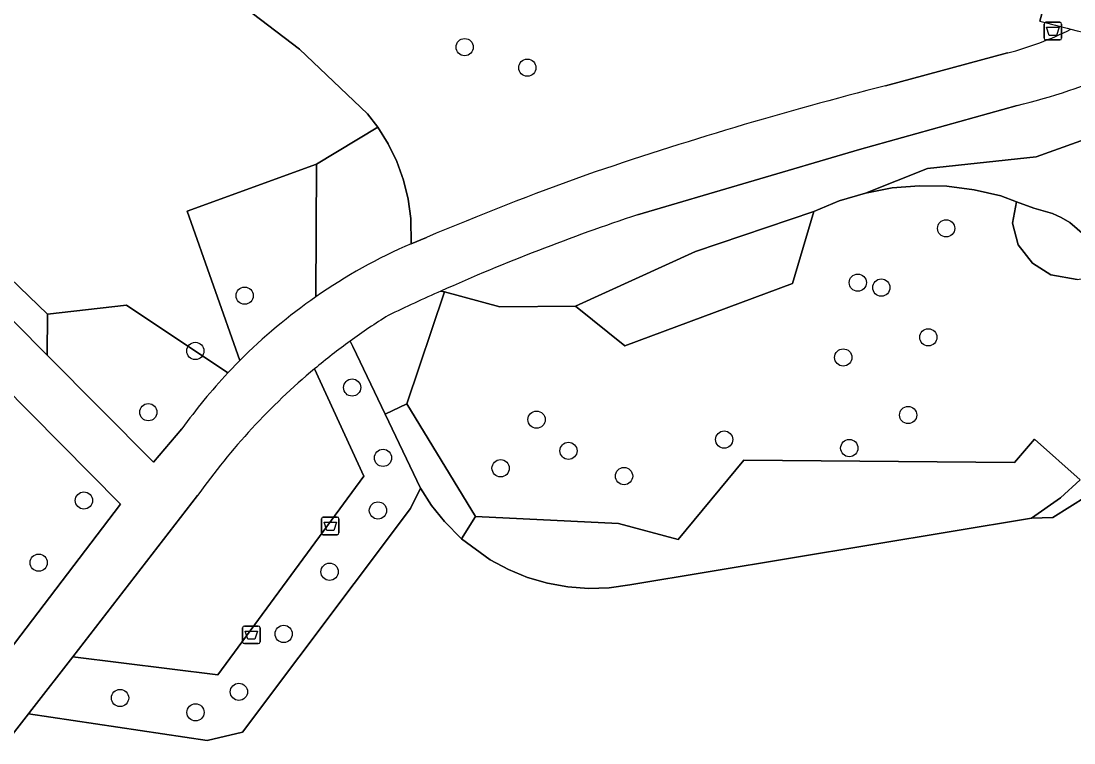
# Model space of a CAD drawing. Extents: x 160349 to 161355, y 381727 to 382854.
# Drawn here: x 161162.8 to 161222.6, y 382146.1 to 382187.1 of the extents above; entities that cross this region are included whole.
import ezdxf

# ---------------------------------------------------------------- set-up
doc = ezdxf.new("R2010")
doc.units = 0
for name, color, linetype in [('IMGEO_Afvalbak', 7, 'Continuous'), ('IMGEO_Boom', 7, 'Continuous'), ('IMGEO_Fietspad_gesloten', 7, 'Continuous'), ('IMGEO_Groenvoorziening', 7, 'Continuous'), ('IMGEO_Voetpad_gesloten', 7, 'Continuous'), ('IMGEO_Voetpad_halfverhard', 7, 'Continuous'), ('IMGEO_Voetpad_open', 7, 'Continuous')]:
    doc.layers.add(name, color=color, linetype=linetype)

msp = doc.modelspace()

# ---------------------------------------------------------------- linework, layer by layer
at = {"layer": 'IMGEO_Afvalbak'}
for p, q in [((161220.93, 382186.119), (161220.93, 382186.919)), ((161220.93, 382186.919), (161220.93, 382186.119)), ((161221.03, 382187.019), (161221.82, 382187.019)), ((161221.82, 382187.019), (161221.03, 382187.019)), ((161221.92, 382186.919), (161221.92, 382186.119)), ((161221.92, 382186.119), (161221.92, 382186.919)), ((161221.82, 382186.019), (161221.03, 382186.019)), ((161221.03, 382186.019), (161221.82, 382186.019)), ((161179.887, 382158.013), (161179.887, 382158.813)), ((161179.887, 382158.813), (161179.887, 382158.013)), ((161179.987, 382158.913), (161180.777, 382158.913)), ((161180.777, 382158.913), (161179.987, 382158.913)), ((161180.877, 382158.813), (161180.877, 382158.013)), ((161180.877, 382158.013), (161180.877, 382158.813)), ((161180.777, 382157.913), (161179.987, 382157.913)), ((161179.987, 382157.913), (161180.777, 382157.913)), ((161175.403, 382151.826), (161175.403, 382152.626)), ((161175.403, 382152.626), (161175.403, 382151.826)), ((161175.503, 382152.726), (161176.293, 382152.726)), ((161176.293, 382152.726), (161175.503, 382152.726)), ((161176.393, 382152.626), (161176.393, 382151.826)), ((161176.393, 382151.826), (161176.393, 382152.626)), ((161176.293, 382151.726), (161175.503, 382151.726)), ((161175.503, 382151.726), (161176.293, 382151.726))]:
    msp.add_line(p, q, dxfattribs=at)
for points in [[(161221.073, 382186.733), (161221.777, 382186.733), (161221.628, 382186.263), (161221.222, 382186.263), (161221.073, 382186.733)], [(161180.03, 382158.627), (161180.734, 382158.627), (161180.585, 382158.157), (161180.179, 382158.157), (161180.03, 382158.627)], [(161175.546, 382152.44), (161176.25, 382152.44), (161176.101, 382151.97), (161175.695, 382151.97), (161175.546, 382152.44)]]:
    msp.add_lwpolyline(points, dxfattribs=at)
for centre, start, end in [((161221.03, 382186.919), 90, 180), ((161221.03, 382186.919), 90, 180), ((161221.82, 382186.919), 0, 90), ((161221.82, 382186.919), 360, 90), ((161221.03, 382186.119), 180, 270), ((161221.03, 382186.119), 180, 270), ((161221.82, 382186.119), 270, 0), ((161221.82, 382186.119), 270, 0), ((161179.987, 382158.813), 90, 180), ((161179.987, 382158.813), 90, 180), ((161180.777, 382158.813), 0, 90), ((161180.777, 382158.813), 360, 90), ((161179.987, 382158.013), 180, 270), ((161179.987, 382158.013), 180, 270), ((161180.777, 382158.013), 270, 0), ((161180.777, 382158.013), 270, 0), ((161175.503, 382152.626), 90, 180), ((161175.503, 382152.626), 90, 180), ((161176.293, 382152.626), 0, 90), ((161176.293, 382152.626), 360, 90), ((161175.503, 382151.826), 180, 270), ((161175.503, 382151.826), 180, 270), ((161176.293, 382151.826), 270, 0), ((161176.293, 382151.826), 270, 0)]:
    msp.add_arc(centre, 0.1, start, end, dxfattribs=at)
at = {"layer": 'IMGEO_Boom'}
for centre in [(161188.017, 382185.609), (161191.576, 382184.439), (161215.364, 382175.313), (161210.345, 382172.232), (161211.682, 382171.949), (161175.518, 382171.49), (161214.35, 382169.126), (161172.718, 382168.351), (161209.52, 382167.981), (161181.625, 382166.271), (161170.048, 382164.87), (161213.205, 382164.71), (161192.101, 382164.448), (161202.756, 382163.315), (161183.378, 382162.277), (161193.913, 382162.676), (161209.862, 382162.833), (161190.058, 382161.687), (161197.07, 382161.242), (161166.39, 382159.855), (161183.09, 382159.29), (161163.822, 382156.325), (161180.344, 382155.808), (161177.738, 382152.277), (161168.443, 382148.64), (161175.193, 382148.988), (161172.729, 382147.82)]:
    msp.add_circle(centre, 0.489, dxfattribs=at)
at = {"layer": 'IMGEO_Fietspad_gesloten'}
msp.add_arc((161236.077, 382240.785), 53.986, 253.97419, 300.21012, dxfattribs=at)
at = {"layer": 'IMGEO_Groenvoorziening'}
for points in [[(161220.695, 382187.089), (161221.173, 382188.897), (161219.055, 382189.376), (161126.585, 382210.305)], [(161149.893, 382184.331), (161164.324, 382170.449), (161168.8, 382170.952), (161174.568, 382167.108), (161175.237, 382167.8), (161172.251, 382176.282), (161179.602, 382178.955), (161183.085, 382181.062), (161182.505, 382181.821), (161178.635, 382185.501), (161171.984, 382190.563), (161170.577, 382190.842), (161169.222, 382191.309), (161156.35, 382193.831)], [(161156.35, 382193.831), (161169.222, 382191.309), (161170.577, 382190.842), (161171.984, 382190.563), (161178.635, 382185.501), (161182.505, 382181.821), (161183.085, 382181.062), (161183.673, 382180.114), (161184.158, 382179.109), (161184.535, 382178.059), (161184.801, 382176.975), (161184.952, 382175.87), (161184.98, 382174.441), (161185.845, 382174.801)], [(161211.927, 382183.415), (161218.859, 382185.277)], [(161153.315, 382179.193), (161164.311, 382168.111), (161164.324, 382170.449), (161149.893, 382184.331)], [(161214.305, 382178.71), (161220.473, 382179.384), (161229.828, 382182.727), (161233.863, 382183.917)], [(161229.828, 382182.727), (161220.473, 382179.384), (161214.305, 382178.71), (161210.775, 382177.317), (161212.303, 382177.608), (161213.852, 382177.738), (161215.407, 382177.705), (161216.949, 382177.509), (161218.463, 382177.154), (161219.37, 382176.823), (161220.338, 382176.469), (161221.403, 382176.165), (161221.905, 382175.931), (161222.381, 382175.646), (161223.23, 382174.935)], [(161219.392, 382182.291), (161210.435, 382179.797), (161197.842, 382176.09)], [(161184.801, 382176.975), (161184.535, 382178.059), (161184.158, 382179.109), (161183.673, 382180.114), (161183.085, 382181.062), (161179.602, 382178.955), (161179.569, 382171.428)], [(161179.602, 382178.955), (161172.251, 382176.282), (161175.237, 382167.8)], [(161179.569, 382171.428), (161179.602, 382178.955)], [(161186.672, 382171.755), (161186.867, 382171.703), (161190.014, 382170.864), (161194.305, 382170.896), (161201.137, 382174.003), (161207.853, 382176.266), (161209.287, 382176.868), (161210.775, 382177.317), (161214.305, 382178.71)], [(161222.798, 382172.414), (161221.304, 382172.672), (161220.273, 382173.342), (161219.449, 382174.374), (161219.14, 382175.611), (161219.37, 382176.823), (161218.463, 382177.154), (161216.949, 382177.509), (161215.407, 382177.705), (161213.852, 382177.738), (161212.303, 382177.608), (161210.775, 382177.317), (161209.287, 382176.868), (161207.853, 382176.266), (161206.631, 382172.19), (161197.107, 382168.639), (161194.305, 382170.896), (161190.014, 382170.864), (161186.867, 382171.703), (161184.724, 382165.338), (161188.633, 382158.941), (161196.761, 382158.554), (161200.135, 382157.636), (161203.873, 382162.144), (161219.248, 382162.009), (161220.385, 382163.345), (161222.978, 382161.02)], [(161184.98, 382174.441), (161184.952, 382175.87), (161184.801, 382176.975)], [(161186.867, 382171.703), (161186.672, 382171.755)], [(161181.513, 382168.911), (161181.658, 382168.608), (161183.501, 382164.754), (161184.724, 382165.338), (161186.867, 382171.703)], [(161168.8, 382170.952), (161164.324, 382170.449), (161164.311, 382168.111), (161170.336, 382162.039), (161171.954, 382163.92)], [(161174.568, 382167.108), (161168.8, 382170.952)], [(161185.507, 382160.559), (161183.501, 382164.754), (161181.658, 382168.608), (161181.513, 382168.911)], [(161179.489, 382167.335), (161182.295, 382161.247), (161174, 382149.947), (161165.753, 382150.973), (161163.43, 382147.992), (161163.233, 382147.74), (161173.394, 382146.225), (161175.39, 382146.696), (161184.941, 382159.409), (161185.507, 382160.559)], [(161222.978, 382161.02), (161221.855, 382160.005), (161220.206, 382158.858), (161221.431, 382158.886), (161223.349, 382160.104)], [(161223.349, 382160.104), (161221.431, 382158.886), (161220.206, 382158.858), (161197.392, 382155.056), (161196.226, 382154.897), (161195.051, 382154.86), (161193.877, 382154.946), (161192.72, 382155.155), (161191.59, 382155.484), (161190.501, 382155.928), (161189.464, 382156.484), (161187.846, 382157.675), (161186.863, 382158.657), (161186.135, 382159.572), (161185.507, 382160.559), (161184.941, 382159.409), (161175.39, 382146.696), (161173.394, 382146.225), (161163.233, 382147.74), (161158.992, 382142.311)]]:
    msp.add_lwpolyline(points, dxfattribs=at)
for points in [[(161224.513, 382172.67), (161224.182, 382173.578), (161223.594, 382174.517), (161223.23, 382174.935), (161222.381, 382175.646), (161221.905, 382175.931), (161221.403, 382176.165), (161220.338, 382176.469), (161219.37, 382176.823), (161219.14, 382175.611), (161219.449, 382174.374), (161220.273, 382173.342), (161221.304, 382172.672), (161222.798, 382172.414)], [(161207.853, 382176.266), (161201.137, 382174.003), (161194.305, 382170.896), (161197.107, 382168.639), (161206.631, 382172.19)], [(161161.682, 382166.507), (161158.709, 382152.167), (161161.112, 382149.99), (161168.469, 382159.651)], [(161188.633, 382158.941), (161184.724, 382165.338), (161183.501, 382164.754), (161185.507, 382160.559), (161186.135, 382159.572), (161186.863, 382158.657), (161187.846, 382157.675)], [(161220.385, 382163.345), (161219.248, 382162.009), (161203.873, 382162.144), (161200.135, 382157.636), (161196.761, 382158.554), (161188.633, 382158.941), (161187.846, 382157.675), (161189.464, 382156.484), (161190.501, 382155.928), (161191.59, 382155.484), (161192.72, 382155.155), (161193.877, 382154.946), (161195.051, 382154.86), (161196.226, 382154.897), (161197.392, 382155.056), (161220.206, 382158.858), (161221.855, 382160.005), (161222.978, 382161.02)]]:
    msp.add_lwpolyline(points, close=True, dxfattribs=at)
for centre, radius, start, end in [((161236.276, 382242.893), 57.938, 254.39945, 256.19993), ((161214.194, 382203.175), 18.496, 284.61027, 296.53323), ((161211.182, 382216.437), 35.119, 283.51885, 293.50516), ((161267.794, 381964.948), 225.498, 104.34443, 108.85879), ((161257.603, 382004.464), 184.835, 109.82879, 112.84425), ((161236.376, 382060.24), 122.091, 108.39832, 114.02345), ((161197.408, 382145.757), 31.261, 113.42531, 124.79532), ((161238.47, 382055.774), 127.022, 114.06587, 115.55473), ((161197.475, 382145.647), 31.389, 124.78166, 135.10992), ((161203.9, 382138.055), 38.122, 122.03965, 125.96173), ((161204.109, 382137.804), 38.447, 125.99456, 129.81809), ((161197.789, 382145.402), 31.787, 136.93179, 144.36815)]:
    msp.add_arc(centre, radius, start, end, dxfattribs=at)
at = {"layer": 'IMGEO_Voetpad_gesloten'}
for points in [[(161218.859, 382185.277), (161211.927, 382183.415)], [(161197.842, 382176.09), (161210.435, 382179.797), (161219.392, 382182.291)], [(161171.954, 382163.92), (161170.336, 382162.039), (161164.311, 382168.111), (161153.315, 382179.193)], [(161152.834, 382175.444), (161161.682, 382166.507), (161168.469, 382159.651), (161161.112, 382149.99), (161158.352, 382146.366), (161149.592, 382135.478)], [(161185.845, 382174.801), (161184.98, 382174.441)], [(161175.237, 382167.8), (161174.568, 382167.108)], [(161147.275, 382127.613), (161148.065, 382128.845), (161150.876, 382132.31), (161158.992, 382142.311), (161163.233, 382147.74), (161163.43, 382147.992), (161165.753, 382150.973), (161172.85, 382160.133)]]:
    msp.add_lwpolyline(points, dxfattribs=at)
for centre, radius, start, end in [((161214.194, 382203.175), 18.496, 284.61027, 296.53323), ((161236.004, 382242.041), 57.046, 256.26112, 262.13082), ((161211.182, 382216.437), 35.119, 283.51885, 293.50516), ((161267.794, 381964.948), 225.498, 104.34443, 108.85879), ((161257.603, 382004.464), 184.835, 109.82879, 112.84425), ((161236.376, 382060.24), 122.091, 108.39832, 114.02345), ((161197.408, 382145.757), 31.261, 113.42531, 124.79532), ((161238.47, 382055.774), 127.022, 114.06587, 115.55473), ((161197.475, 382145.647), 31.389, 124.78166, 135.10992), ((161203.9, 382138.055), 38.122, 122.03965, 125.96173), ((161204.109, 382137.804), 38.447, 125.99456, 129.81809), ((161197.789, 382145.402), 31.787, 136.93179, 144.36815), ((161203.735, 382138.324), 37.809, 129.8866, 144.77199)]:
    msp.add_arc(centre, radius, start, end, dxfattribs=at)
at = {"layer": 'IMGEO_Voetpad_halfverhard'}
msp.add_lwpolyline([(161172.85, 382160.133), (161165.753, 382150.973), (161174, 382149.947), (161182.295, 382161.247), (161179.489, 382167.335)], dxfattribs=at)
msp.add_arc((161203.735, 382138.324), 37.809, 129.8866, 144.77199, dxfattribs=at)
at = {"layer": 'IMGEO_Voetpad_open'}
msp.add_lwpolyline([(161221.173, 382188.897), (161220.695, 382187.089)], dxfattribs=at)
for centre, radius, start, end in [((161236.077, 382240.785), 53.986, 253.97419, 300.21012), ((161236.276, 382242.893), 57.938, 254.39945, 256.19993), ((161236.004, 382242.041), 57.046, 256.26112, 262.13082)]:
    msp.add_arc(centre, radius, start, end, dxfattribs=at)

doc.saveas('drawing.dxf')
